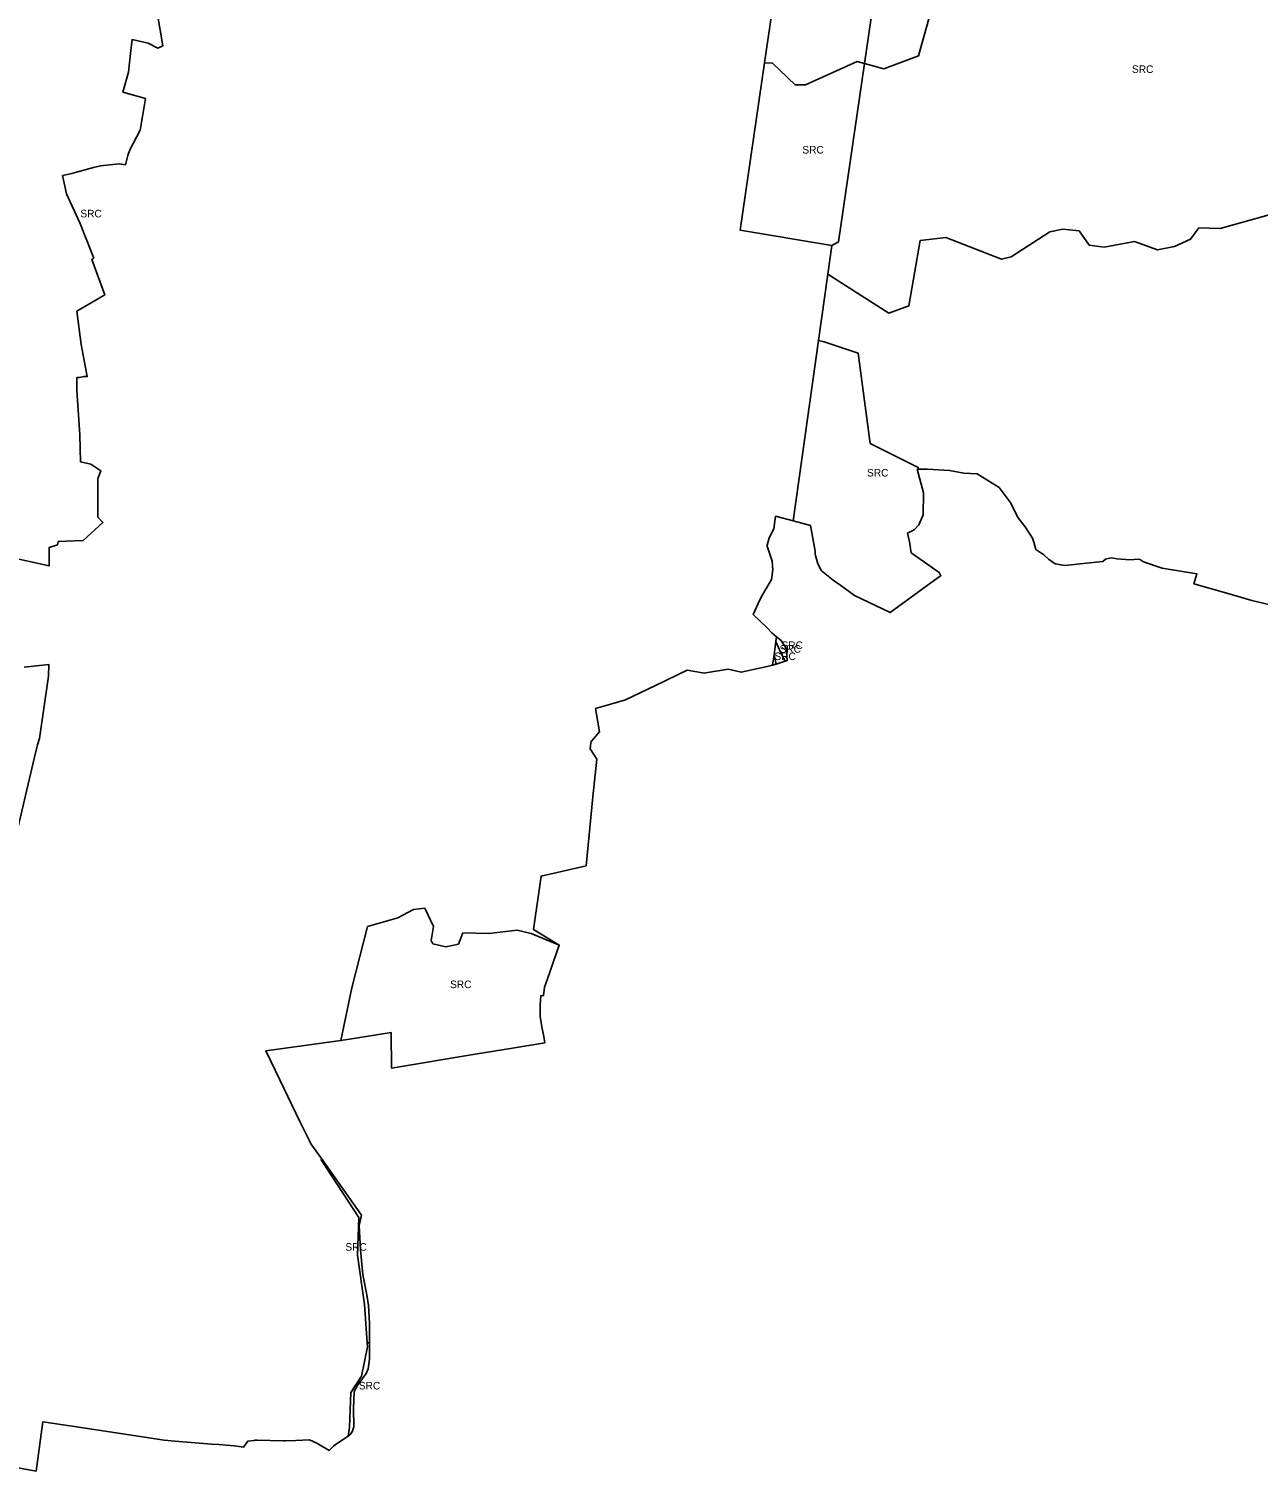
# Model space of a CAD drawing. Extents: x 598968 to 613553, y 4409678 to 4430833.
# Drawn here: x 604005 to 605952, y 4411921 to 4414204 of the extents above; entities that cross this region are included whole.
import ezdxf

# ---------------------------------------------------------------- set-up
doc = ezdxf.new("R2010")
doc.units = 0
doc.layers.add('1', color=7, linetype='Continuous')
doc.layers.add('Sòl Rústic Comú', color=7, linetype='Continuous')

msp = doc.modelspace()

# ---------------------------------------------------------------- linework, layer by layer
at = {"layer": '1'}
for points in [[(603976.72, 4411928.2801), (604016.56, 4411920.9701), (604027.36, 4411999.3101), (604073.6772, 4411992.241), (604150.1581, 4411980.5682), (604219.27, 4411970.0201), (604236.3508, 4411968.6304), (604294.3982, 4411963.908), (604306.094, 4411962.9565), (604330.5356, 4411960.968), (604334.5354, 4411960.6426), (604345.2, 4411959.2001), (604351.91, 4411968.3701), (604361.7453, 4411969.7089), (604363.37, 4411969.9301), (604366.8347, 4411969.8549), (604408.6561, 4411968.9476), (604411.31, 4411968.8901), (604428.1007, 4411969.6879), (604449.61, 4411970.7101), (604461.4, 4411965.0238), (604463.73, 4411963.9001), (604480.59, 4411953.8501), (604487.8314, 4411960.4226), (604490.66, 4411962.9901), (604494.2141, 4411965.3929), (604510.7007, 4411976.5356), (604510.7013, 4411976.5396), (604512.7467, 4411990.6208), (604514.9117, 4412045.4568), (604531.9737, 4412071.4568), (604541.5507, 4412117.9088), (604541.1073, 4412124.1422), (604536.7767, 4412185.0288), (604525.4737, 4412262.9568), (604527.6897, 4412322.4418), (604468.1617, 4412413.9568), (604468.4801, 4412415.8844), (604451.65, 4412439.3101), (604449.4571, 4412443.832), (604434.5619, 4412474.5465), (604402.5746, 4412540.5058), (604380.41, 4412586.2101), (604499.3207, 4412602.6018), (604499.3587, 4412602.7846), (604516.7113, 4412686.0026), (604541.6757, 4412783.0238), (604589.6207, 4412796.8218), (604614.3967, 4412810.0866), (604632.1007, 4412812.2718), (604645.8607, 4412783.4718), (604642.3107, 4412761.2018), (604644.9913, 4412755.9226), (604665.5907, 4412751.2918), (604685.3777, 4412755.5218), (604692.6253, 4412773.1172), (604733.3453, 4412772.4072), (604778.2953, 4412777.2672), (604800.4737, 4412771.9568), (604845.2201, 4412753.77), (604804.58, 4412778.7001), (604816.28, 4412863.0801), (604887.52, 4412879.3601), (604898.5469, 4412988.4592), (604904.59, 4413048.2501), (604899.6722, 4413055.8267), (604894.01, 4413064.5501), (604895.3841, 4413074.2277), (604895.63, 4413075.9601), (604899.3156, 4413080.3381), (604908.67, 4413091.4501), (604902.46, 4413128.1801), (604928.6466, 4413135.9466), (604949.9, 4413142.2501), (604997.3384, 4413164.9162), (605047.43, 4413188.8501), (605072.0647, 4413184.8709), (605074.8718, 4413184.483), (605077.4694, 4413184.9065), (605112.45, 4413190.6101), (605133.42, 4413185.7301), (605162.0405, 4413192.2072), (605174.2618, 4413194.8586), (605182.9489, 4413196.8434), (605185.2641, 4413213.2074), (605188.2877, 4413234.5798), (605189.3043, 4413241.7656), (605181.93, 4413247.9301), (605173.9371, 4413256.541), (605152.2, 4413277.0001), (605160.3065, 4413294.662), (605165.29, 4413305.5201), (605172.4248, 4413317.5398), (605181.4, 4413332.6601), (605182.2069, 4413339.4378), (605182.886, 4413345.142), (605183.0888, 4413347.2111), (605182.49, 4413361.6101), (605175.7204, 4413380.9031), (605174.16, 4413385.3501), (605174.5386, 4413386.963), (605177.31, 4413398.7701), (605184.7, 4413413.0801), (605187.7, 4413432.6701), (605215.3015, 4413425.5268), (605255.7125, 4413711.172), (605270.5411, 4413815.988), (605270.5495, 4413816.0472), (605276.9545, 4413861.3206), (605276.9559, 4413861.3312), (605276.9737, 4413861.4568), (605131.7237, 4413885.4568), (605170.3889, 4414150.497), (605250.8797, 4414702.2448)], [(604202.5357, 4414265.2266), (604217.5157, 4414177.5466), (604209.2057, 4414173.6166), (604193.8757, 4414181.6466), (604168.5557, 4414187.4366), (604166.0657, 4414165.4684), (604162.7857, 4414135.7566), (604154.0363, 4414104.288), (604189.7017, 4414094.1542), (604185.3387, 4414065.7948), (604181.3617, 4414043.9442), (604165.3563, 4414013.088), (604161.7517, 4414003.6842), (604158.1963, 4413989.128), (604148.1817, 4413990.5842), (604118.4417, 4413987.3542), (604107.6063, 4413985.108), (604080.7259, 4413977.6466), (604073.1837, 4413975.4464), (604058.4847, 4413972.2116), (604065.0557, 4413943.3366), (604085.9417, 4413897.2742), (604107.9463, 4413841.588), (604104.6863, 4413839.248), (604125.3317, 4413783.3642), (604081.2619, 4413757.5634), (604088.2125, 4413704.821), (604097.6617, 4413653.9568), (604092.0673, 4413653.854), (604085.1607, 4413652.4568), (604081.0129, 4413652.4012), (604081.2161, 4413632.1518), (604085.7629, 4413561.4712), (604086.7229, 4413518.9912), (604103.2629, 4413515.4612), (604119.3229, 4413504.5412), (604114.6607, 4413491.9568), (604114.6529, 4413431.2212), (604122.5367, 4413422.9568), (604091.0829, 4413394.5912), (604051.8029, 4413392.7512), (604050.7629, 4413387.6712), (604037.5229, 4413383.3912), (604037.3129, 4413354.2012), (603970.3929, 4413369.2812)], [(603997.6223, 4413193.5886), (604036.7329, 4413198.1912), (604036.5229, 4413179.7012), (604021.7815, 4413080.7162), (604019.1409, 4413070.8984), (604013.9117, 4413051.4568), (603973.8567, 4412880.4188)]]:
    msp.add_lwpolyline(points, dxfattribs=at)
at = {"layer": 'Sòl Rústic Comú'}
for points in [[(605250.8797, 4414702.2448), (605170.3889, 4414150.497), (605182.8475, 4414150.1914), (605218.5977, 4414115.6914), (605235.2229, 4414115.6914), (605316.9739, 4414152.6916), (605328.5131, 4414149.5416), (605431.4065, 4414853.9728)], [(605431.4065, 4414853.9728), (605328.5131, 4414149.5416), (605359.0993, 4414141.1916), (605414.0375, 4414161.6918), (605433.1629, 4414229.6918)], [(603970.3929, 4413369.2812), (604037.3129, 4413354.2012), (604037.5229, 4413383.3912), (604050.7629, 4413387.6712), (604051.8029, 4413392.7512), (604091.0829, 4413394.5912), (604122.5367, 4413422.9568), (604114.6529, 4413431.2212), (604114.6607, 4413491.9568), (604119.3229, 4413504.5412), (604103.2629, 4413515.4612), (604086.7229, 4413518.9912), (604085.7629, 4413561.4712), (604081.2161, 4413632.1518), (604081.0129, 4413652.4012), (604085.1607, 4413652.4568), (604092.0673, 4413653.854), (604097.6617, 4413653.9568), (604088.2125, 4413704.821), (604081.2619, 4413757.5634), (604125.3317, 4413783.3642), (604104.6863, 4413839.248), (604107.9463, 4413841.588), (604085.9417, 4413897.2742), (604065.0557, 4413943.3366), (604058.4847, 4413972.2116), (604073.1837, 4413975.4464), (604080.7259, 4413977.6466), (604107.6063, 4413985.108), (604118.4417, 4413987.3542), (604148.1817, 4413990.5842), (604158.1963, 4413989.128), (604161.7517, 4414003.6842), (604165.3563, 4414013.088), (604181.3617, 4414043.9442), (604185.3387, 4414065.7948), (604189.7017, 4414094.1542), (604154.0363, 4414104.288), (604162.7857, 4414135.7566), (604166.0657, 4414165.4684), (604168.5557, 4414187.4366), (604193.8757, 4414181.6466), (604209.2057, 4414173.6166), (604217.5157, 4414177.5466), (604202.5357, 4414265.2266)], [(605433.1629, 4414229.6918), (605414.0375, 4414161.6918), (605359.0993, 4414141.1916), (605328.5131, 4414149.5416), (605287.2717, 4413867.1936), (605276.9559, 4413861.3312), (605276.9545, 4413861.3206), (605270.5495, 4413816.0472), (605270.5411, 4413815.988), (605279.2221, 4413810.1912), (605366.7853, 4413754.1914), (605398.7233, 4413765.6914), (605416.5989, 4413869.1916), (605457.4743, 4413874.1916), (605545.6001, 4413839.6916), (605560.9127, 4413843.6916), (605622.2261, 4413883.1918), (605642.6637, 4413887.1918), (605668.2265, 4413884.6918), (605684.4141, 4413861.6918), (605707.9143, 4413858.692), (605755.9773, 4413867.692), (605792.7277, 4413854.692), (605819.3529, 4413859.692), (605844.8533, 4413871.6922), (605858.1661, 4413889.1922), (605891.8539, 4413888.1922), (605969.5423, 4413910.1924)], [(605969.5423, 4413910.1924), (605891.8539, 4413888.1922), (605858.1661, 4413889.1922), (605844.8533, 4413871.6922), (605819.3529, 4413859.692), (605792.7277, 4413854.692), (605755.9773, 4413867.692), (605707.9143, 4413858.692), (605684.4141, 4413861.6918), (605668.2265, 4413884.6918), (605642.6637, 4413887.1918), (605622.2261, 4413883.1918), (605560.9127, 4413843.6916), (605545.6001, 4413839.6916), (605457.4743, 4413874.1916), (605416.5989, 4413869.1916), (605398.7233, 4413765.6914), (605366.7853, 4413754.1914), (605279.2221, 4413810.1912), (605270.5411, 4413815.988), (605255.7125, 4413711.172), (605264.8467, 4413708.6912), (605318.7221, 4413690.6912), (605337.7217, 4413548.1912), (605413.5975, 4413510.1912), (605414.2073, 4413507.4506), (605427.5701, 4413507.2602), (605463.1801, 4413505.3102), (605485.8901, 4413500.8102), (605506.7301, 4413500.1402), (605541.6501, 4413478.3002), (605560.7201, 4413453.0402), (605560.8801, 4413451.6302), (605571.8601, 4413430.3102), (605582.8401, 4413415.8602), (605594.6901, 4413397.8402), (605596.8701, 4413391.6502), (605599.6001, 4413380.1502), (605612.3401, 4413371.7002), (605619.8301, 4413365.0602), (605630.4501, 4413357.3602), (605645.6301, 4413354.8502), (605679.9501, 4413358.6802), (605705.7001, 4413361.1502), (605710.3401, 4413364.8702), (605719.1601, 4413366.9002), (605728.5401, 4413365.5502), (605748.0901, 4413363.5102), (605763.0001, 4413364.9802), (605765.3301, 4413363.7502), (605770.5701, 4413360.6202), (605799.8601, 4413350.5302), (605855.0301, 4413341.7702), (605850.0801, 4413325.7802), (605902.1101, 4413311.0902), (605942.1001, 4413299.4202), (605986.3901, 4413288.8702)], [(603973.8567, 4412880.4188), (604013.9117, 4413051.4568), (604019.1409, 4413070.8984), (604021.7815, 4413080.7162), (604036.5229, 4413179.7012), (604036.7329, 4413198.1912), (603997.6223, 4413193.5886)]]:
    msp.add_lwpolyline(points, dxfattribs=at)
for points in [[(605328.5131, 4414149.5416), (605316.9739, 4414152.6916), (605235.2229, 4414115.6914), (605218.5977, 4414115.6914), (605182.8475, 4414150.1914), (605170.3889, 4414150.497), (605131.7237, 4413885.4568), (605276.9737, 4413861.4568), (605276.9559, 4413861.3312), (605287.2717, 4413867.1936)], [(605414.2073, 4413507.4506), (605413.5975, 4413510.1912), (605337.7217, 4413548.1912), (605318.7221, 4413690.6912), (605264.8467, 4413708.6912), (605255.7125, 4413711.172), (605215.3015, 4413425.5268), (605243.0501, 4413417.9202), (605250.1201, 4413377.5002), (605250.4201, 4413372.8602), (605250.9901, 4413370.7702), (605254.6701, 4413357.3102), (605260.4101, 4413346.4702), (605278.7201, 4413331.3302), (605290.9201, 4413323.3502), (605312.4901, 4413307.2702), (605369.0601, 4413280.1502), (605444.9301, 4413336.0202), (605449.6401, 4413338.6402), (605446.5901, 4413343.8202), (605402.3901, 4413374.9402), (605399.9501, 4413392.3202), (605396.4101, 4413406.1402), (605407.0101, 4413411.1302), (605414.6301, 4413419.1302), (605421.3601, 4413435.0502), (605421.8501, 4413469.9302), (605412.1301, 4413507.4802)], [(605202.9511, 4413203.2576), (605195.4065, 4413217.6906), (605188.2877, 4413234.5798), (605185.2641, 4413213.2074), (605188.8183, 4413198.7256)], [(605202.9511, 4413203.2576), (605205.8901, 4413204.2002), (605205.1001, 4413222.6302), (605196.4401, 4413235.8002), (605189.3043, 4413241.7656), (605188.2877, 4413234.5798), (605195.4065, 4413217.6906)], [(605188.8183, 4413198.7256), (605185.2641, 4413213.2074), (605182.9489, 4413196.8434)], [(604845.2201, 4412753.77), (604800.4737, 4412771.9568), (604778.2953, 4412777.2672), (604733.3453, 4412772.4072), (604692.6253, 4412773.1172), (604685.3777, 4412755.5218), (604665.5907, 4412751.2918), (604644.9913, 4412755.9226), (604642.3107, 4412761.2018), (604645.8607, 4412783.4718), (604632.1007, 4412812.2718), (604614.3967, 4412810.0866), (604589.6207, 4412796.8218), (604541.6757, 4412783.0238), (604516.7113, 4412686.0026), (604499.3587, 4412602.7846), (604512.7401, 4412604.9002), (604578.6801, 4412615.6502), (604579.6101, 4412559.1302), (604711.7401, 4412580.9002), (604771.3001, 4412590.6702), (604822.1401, 4412598.9502), (604820.5701, 4412608.9302), (604817.4101, 4412624.3202), (604815.0501, 4412640.6202), (604815.1401, 4412659.2702), (604815.8701, 4412673.6302), (604820.3501, 4412673.8702), (604821.8701, 4412687.4202), (604826.7601, 4412700.2602)], [(604544.7801, 4412123.9708), (604544.7801, 4412155.5202), (604543.1201, 4412183.1502), (604540.3601, 4412199.8802), (604533.9301, 4412232.3902), (604530.6301, 4412271.1302), (604528.4101, 4412310.0002), (604531.9401, 4412326.3602), (604468.4801, 4412415.8844), (604468.1617, 4412413.9568), (604527.6897, 4412322.4418), (604525.4737, 4412262.9568), (604536.7767, 4412185.0288), (604541.1073, 4412124.1422)], [(604544.7801, 4412123.9708), (604541.1073, 4412124.1422), (604541.5507, 4412117.9088), (604531.9737, 4412071.4568), (604514.9117, 4412045.4568), (604512.7467, 4411990.6208), (604510.7013, 4411976.5396), (604513.3201, 4411978.3102), (604517.3801, 4411983.4702), (604519.8901, 4411991.1502), (604519.2201, 4412020.4002), (604520.4101, 4412047.0502), (604526.0801, 4412057.8502), (604539.4501, 4412075.5402), (604542.6001, 4412082.7202), (604544.7801, 4412098.5102)]]:
    msp.add_lwpolyline(points, close=True, dxfattribs=at)

# ---------------------------------------------------------------- texts
for p in [(605752.0714, 4414134.5656), (605230.1184, 4414007.0114), (604086.7648, 4413905.9201), (605332.4708, 4413495.6611), (605194.1076, 4413216.6527), (605197.0889, 4413222.5116), (605185.8836, 4413205.0254), (604672.2894, 4412685.701), (604506.4709, 4412269.9276), (604527.7407, 4412050.3409)]:
    msp.add_text('SRC', height=12, dxfattribs=at).set_placement(p)

doc.saveas('drawing.dxf')
